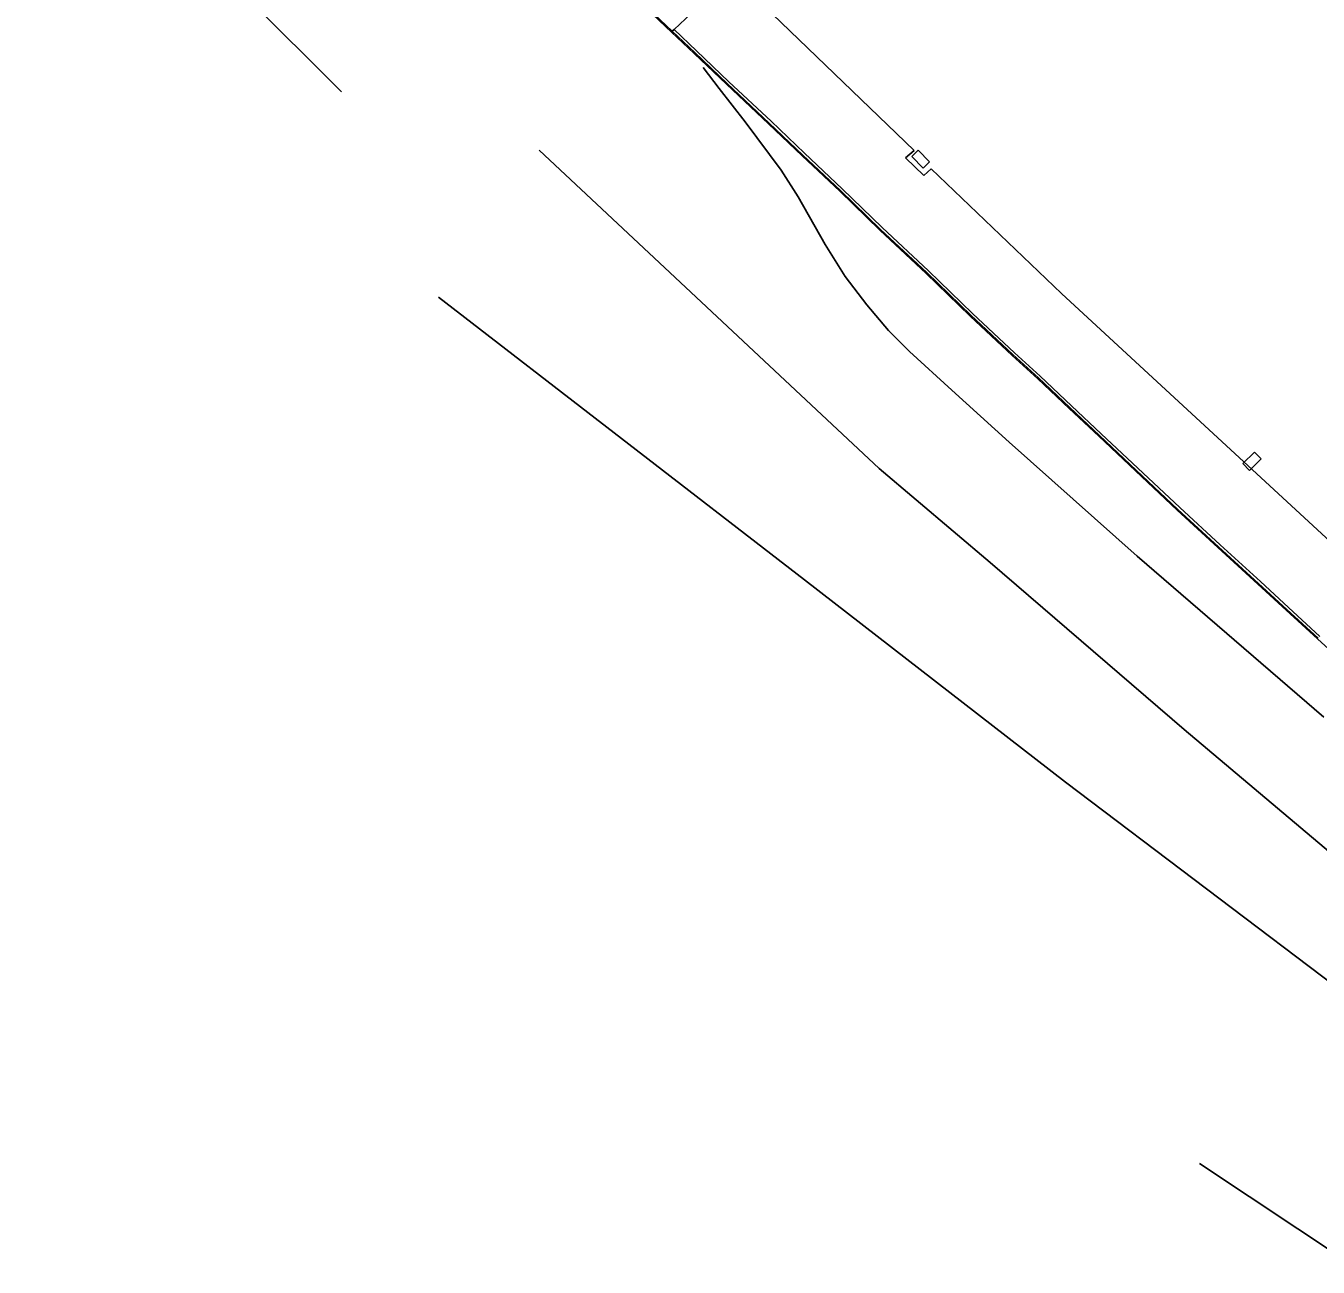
# Model space of a CAD drawing. Extents: x 368532 to 392481, y 10654822 to 10676899.
# Drawn here: x 371906.7 to 372086.5, y 10671896.6 to 10672069.3 of the extents above; entities that cross this region are included whole.
import ezdxf

# ---------------------------------------------------------------- set-up
doc = ezdxf.new("R2010")
doc.units = 0
for name, color, linetype in [('p_drainage inlet', 7, 'Continuous'), ('p_dtm sidewalk', 7, 'Continuous'), ('p_road - paved curb', 7, 'Continuous'), ('p_road paint stripe', 7, 'Continuous'), ('p_structure unidentified', 7, 'Continuous')]:
    doc.layers.add(name, color=color, linetype=linetype)

msp = doc.modelspace()

# ---------------------------------------------------------------- linework, layer by layer
at = {"layer": 'p_drainage inlet'}
for p, q in [((371996.68, 10672068.51), (371989.77, 10672075.06)), ((371999.3, 10672070.99), (371996.94, 10672068.75)), ((371996.68, 10672068.51), (371996.58, 10672068.41)), ((371996.94, 10672068.75), (371996.68, 10672068.51))]:
    msp.add_line(p, q, dxfattribs=at)
at = {"layer": 'p_dtm sidewalk'}
for p, q in [((372030.34, 10672051.93), (371975.02, 10672105.16)), ((372029.14, 10672050.9), (372030.34, 10672051.93)), ((372031.67, 10672048.44), (372029.14, 10672050.9)), ((372032.7, 10672049.36), (372031.67, 10672048.44)), ((372050.82, 10672032.05), (372032.7, 10672049.36)), ((372081.61, 10672003.63), (372050.82, 10672032.05)), ((372116.11, 10671971.75), (372081.61, 10672003.63))]:
    msp.add_line(p, q, dxfattribs=at)
at = {"layer": 'p_road - paved curb'}
for p, q in [((371996.58, 10672068.41), (371989.66, 10672074.96)), ((371999.71, 10672065.44), (371996.58, 10672068.41)), ((371999.81, 10672065.55), (371996.68, 10672068.51)), ((372000.05, 10672065.8), (371996.94, 10672068.75)), ((372004.2, 10672061.14), (371999.71, 10672065.44)), ((372004.3, 10672061.25), (371999.81, 10672065.55)), ((372004.54, 10672061.5), (372000.05, 10672065.8)), ((372010.08, 10672055.63), (372004.2, 10672061.14)), ((372010.18, 10672055.74), (372004.3, 10672061.25)), ((372010.42, 10672055.99), (372004.54, 10672061.5)), ((372014.74, 10672051.18), (372010.08, 10672055.63)), ((372014.84, 10672051.29), (372010.18, 10672055.74)), ((372015.08, 10672051.54), (372010.42, 10672055.99)), ((372020.33, 10672046.61), (372015.08, 10672051.54)), ((372019.98, 10672046.25), (372014.74, 10672051.18)), ((372020.08, 10672046.36), (372014.84, 10672051.29)), ((372025.54, 10672040.84), (372019.98, 10672046.25)), ((372025.64, 10672040.95), (372020.08, 10672046.36)), ((372025.88, 10672041.2), (372020.33, 10672046.61)), ((372031.98, 10672034.83), (372025.54, 10672040.84)), ((372032.08, 10672034.94), (372025.64, 10672040.95)), ((372032.32, 10672035.19), (372025.88, 10672041.2)), ((372038.13, 10672028.9), (372031.98, 10672034.83)), ((372038.23, 10672029.01), (372032.08, 10672034.94)), ((372038.47, 10672029.26), (372032.32, 10672035.19)), ((372043.96, 10672023.43), (372038.13, 10672028.9)), ((372044.06, 10672023.54), (372038.23, 10672029.01)), ((372044.3, 10672023.8), (372038.47, 10672029.26)), ((372047.52, 10672020.19), (372043.96, 10672023.43)), ((372047.62, 10672020.3), (372044.06, 10672023.54)), ((372047.86, 10672020.56), (372044.3, 10672023.8)), ((372051.89, 10672016.06), (372047.52, 10672020.19)), ((372051.99, 10672016.17), (372047.62, 10672020.3)), ((372052.23, 10672016.42), (372047.86, 10672020.56)), ((372056.03, 10672012.18), (372051.89, 10672016.06)), ((372056.13, 10672012.29), (372051.99, 10672016.17)), ((372056.37, 10672012.54), (372052.23, 10672016.42)), ((372061.11, 10672007.37), (372056.03, 10672012.18)), ((372061.21, 10672007.48), (372056.13, 10672012.29)), ((372061.45, 10672007.73), (372056.37, 10672012.54)), ((372066.94, 10672001.9), (372061.11, 10672007.37)), ((372067.04, 10672002.01), (372061.21, 10672007.48)), ((372067.28, 10672002.27), (372061.45, 10672007.73)), ((372072.57, 10671996.7), (372066.94, 10672001.9)), ((372072.67, 10671996.81), (372067.04, 10672002.01)), ((372072.91, 10671997.07), (372067.28, 10672002.27)), ((372078.16, 10671991.6), (372072.57, 10671996.7)), ((372078.26, 10671991.71), (372072.67, 10671996.81)), ((372078.5, 10671991.97), (372072.91, 10671997.07)), ((372082.08, 10671987.98), (372078.16, 10671991.6)), ((372082.18, 10671988.09), (372078.26, 10671991.71)), ((372082.42, 10671988.35), (372078.5, 10671991.97)), ((372086.44, 10671983.98), (372082.08, 10671987.98)), ((372086.54, 10671984.09), (372082.18, 10671988.09)), ((372086.78, 10671984.35), (372082.42, 10671988.35)), ((372092.75, 10671978.25), (372086.44, 10671983.98))]:
    msp.add_line(p, q, dxfattribs=at)
at = {"layer": 'p_road paint stripe'}
for p, q in [((371950.67, 10672060.11), (371906.74, 10672103.81)), ((372003.21, 10672060.53), (372000.96, 10672063.45)), ((372006.84, 10672055.93), (372003.21, 10672060.53)), ((372011.81, 10672049.19), (372006.84, 10672055.93)), ((372025.48, 10672007.71), (371978.18, 10672051.96)), ((372014.18, 10672045.5), (372011.81, 10672049.19)), ((372017.94, 10672038.85), (372014.18, 10672045.5)), ((372020.75, 10672034.42), (372017.94, 10672038.85)), ((372023.77, 10672030.44), (372020.75, 10672034.42)), ((372015.06, 10671992.19), (371964.16, 10672031.51)), ((372026.78, 10672026.87), (372023.77, 10672030.44)), ((372029.7, 10672023.97), (372026.78, 10672026.87)), ((372035.58, 10672018.57), (372029.7, 10672023.97)), ((372043.55, 10672011.38), (372035.58, 10672018.57)), ((372061.37, 10671995.49), (372043.55, 10672011.38)), ((372040.89, 10671994.6), (372025.48, 10672007.71)), ((372067.89, 10671971.38), (372040.89, 10671994.6)), ((372087.33, 10671973.09), (372061.37, 10671995.49)), ((372015.06, 10671992.19), (372051.38, 10671964.06)), ((372097.92, 10671946.09), (372067.89, 10671971.38)), ((372051.38, 10671964.06), (372092.94, 10671932.61)), ((372091.71, 10671896.61), (372070.04, 10671911.03))]:
    msp.add_line(p, q, dxfattribs=at)
at = {"layer": 'p_structure unidentified'}
for p, q in [((372030.89, 10672051.97), (372030, 10672051.1)), ((372032.46, 10672050.36), (372030.89, 10672051.97)), ((372030, 10672051.1), (372031.57, 10672049.49)), ((372031.57, 10672049.49), (372032.46, 10672050.36)), ((372076.04, 10672008.38), (372077.68, 10672009.97)), ((372078.61, 10672009.02), (372076.97, 10672007.43)), ((372077.68, 10672009.97), (372078.61, 10672009.02)), ((372076.97, 10672007.43), (372076.04, 10672008.38))]:
    msp.add_line(p, q, dxfattribs=at)

doc.saveas('drawing.dxf')
